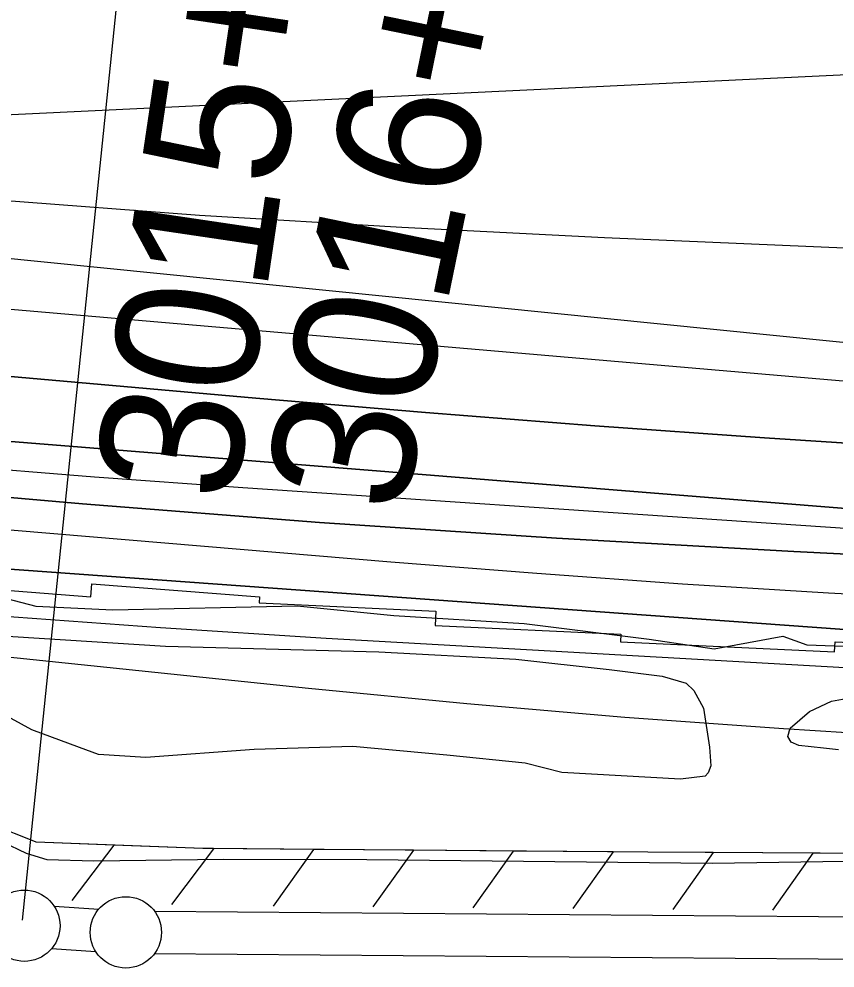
# Model space of a CAD drawing. Extents: x 3567028 to 3605064, y 510945 to 536587.
# Drawn here: x 3595337 to 3595909, y 521484 to 522149 of the extents above; entities that cross this region are included whole.
import ezdxf

# ---------------------------------------------------------------- set-up
doc = ezdxf.new("R2010")
doc.units = 0
for name, color, linetype in [('V-LEVE-TOET', 7, 'Continuous'), ('V-RIVR-EDGE', 7, 'Continuous'), ('V-RIVR-RANG', 7, 'Continuous'), ('V-RRAP-FSHR', 7, 'Continuous'), ('V-RRAP-RVMT', 7, 'Continuous'), ('V-SITE-VEGE', 7, 'Continuous'), ('V-SURV-IDEN', 7, 'Continuous'), ('V-SURV-LINE', 7, 'Continuous'), ('V-TOPO-DPTH', 7, 'Continuous'), ('V-TOPO-MAJR', 7, 'Continuous'), ('V-TOPO-MINR', 7, 'Continuous'), ('V-TOPO-WATR', 7, 'Continuous')]:
    doc.layers.add(name, color=color, linetype=linetype)

msp = doc.modelspace()

# ---------------------------------------------------------------- linework, layer by layer
at = {"layer": 'V-LEVE-TOET'}
msp.add_lwpolyline([(3595325.554, 521572.591), (3595341.969, 521564.696), (3595356.473, 521560.37200000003), (3595389.427, 521559.446), (3595480.241, 521560.61600000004), (3595580.739, 521560.409), (3595712.571, 521558.967), (3595823.075, 521557.708), (3595931.342, 521559.375)], dxfattribs=at)
at = {"layer": 'V-RIVR-EDGE'}
msp.add_lwpolyline([(3595302.045084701, 521750.0573177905), (3595348.8405872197, 521737.9350733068), (3595402.863716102, 521735.40018310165), (3595531.940575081, 521738.08264628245), (3595599.760741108, 521731.3113535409), (3595690.996471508, 521725.68281410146), (3595778.6169043, 521714.6602745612), (3595824.2251207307, 521707.9439055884), (3595872.2732240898, 521716.8299959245), (3595889.067422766, 521710.78520237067), (3595940.6907442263, 521708.85657283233)], dxfattribs=at)
at = {"layer": 'V-RIVR-RANG'}
msp.add_line((3595339.3853999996, 521517.887), (3595433.7446999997, 522433.03520000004), dxfattribs=at)
at = {"layer": 'V-RRAP-FSHR'}
for p, q in [((3595403.4551545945, 521570.3908330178), (3595373.9432136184, 521531.486910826)), ((3595473.403014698, 521567.72483834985), (3595443.89207372, 521528.820916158)), ((3595543.404874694, 521567.383839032), (3595515.0729313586, 521527.61291857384)), ((3595613.400734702, 521566.8168401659), (3595585.0697913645, 521527.0449197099)), ((3595683.397594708, 521566.24884130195), (3595655.065651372, 521526.476920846)), ((3595753.394454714, 521565.680842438), (3595725.0625113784, 521525.9089219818)), ((3595823.3913147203, 521565.18984342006), (3595795.1273712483, 521525.3709230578)), ((3595893.389174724, 521564.741844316), (3595865.125231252, 521524.9219239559))]:
    msp.add_line(p, q, dxfattribs=at)
for points in [[(3596406.12514925, 521498.525976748), (3596405.517150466, 521539.58489462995), (3596299.7793619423, 521534.8139041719), (3596129.677702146, 521534.66490447), (3596091.434778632, 521554.48786482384), (3596059.1068432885, 521565.56384267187), (3595978.843003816, 521564.19384541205), (3595777.750406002, 521565.482842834), (3595465.815029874, 521568.0138377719), (3595349.063263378, 521572.46382887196), (3595321.8243178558, 521583.2958072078), (3595266.110429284, 521617.6027385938), (3595208.37254476, 521650.6676724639), (3595152.225657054, 521662.798648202), (3595104.738752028, 521666.7606402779), (3594864.079233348, 521664.96564386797), (3594494.506972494, 521665.943641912), (3594318.4483246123, 521670.32963313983)], [(3595403.4551545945, 521570.3908330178), (3595349.063263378, 521572.46382887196), (3595334.5962923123, 521578.2168173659)], [(3595473.408014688, 521567.9518378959), (3595465.815029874, 521568.0138377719), (3595403.454154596, 521570.3908330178)], [(3595543.404874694, 521567.383839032), (3595473.4070146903, 521567.9518378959)], [(3595613.400734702, 521566.8168401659), (3595543.4038746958, 521567.383839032)], [(3595683.397594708, 521566.24884130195), (3595613.3997347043, 521566.8168401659)], [(3595753.394454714, 521565.680842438), (3595683.3965947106, 521566.24884130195)], [(3595823.3913147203, 521565.18984342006), (3595777.750406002, 521565.482842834), (3595753.3934547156, 521565.680842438)], [(3595893.389174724, 521564.741844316), (3595823.390314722, 521565.18984342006)], [(3595963.38603473, 521564.2928452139), (3595893.388174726, 521564.741844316)]]:
    msp.add_lwpolyline(points, dxfattribs=at)
at = {"layer": 'V-RRAP-RVMT'}
for p, q in [((3595255.2380000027, 521754.72600000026), (3595387.405000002, 521744.3550000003)), ((3595387.405000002, 521744.3550000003), (3595388.1080000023, 521753.545)), ((3595388.1080000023, 521753.545), (3595505.6100000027, 521744.436)), ((3595505.6100000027, 521744.4360000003), (3595505.4100000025, 521740.32100000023)), ((3595505.4100000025, 521740.32100000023), (3595629.1530000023, 521734.501)), ((3595629.1530000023, 521734.501), (3595628.6500000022, 521724.29700000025)), ((3595628.650000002, 521724.29700000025), (3595758.833000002, 521718.16300000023)), ((3595758.833000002, 521718.16300000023), (3595758.5820000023, 521712.92900000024)), ((3595758.5820000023, 521712.92900000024), (3595908.5240000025, 521705.86100000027)), ((3595908.5240000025, 521705.86100000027), (3595908.874000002, 521712.9690000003)), ((3595908.8740000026, 521712.9690000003), (3596042.6660000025, 521706.70300000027))]:
    msp.add_line(p, q, dxfattribs=at)
at = {"layer": 'V-SITE-VEGE'}
for points in [[(3595299.329, 521718.697), (3595439.634, 521709.811), (3595589.144, 521705.97500000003), (3595685.13, 521700.76300000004), (3595750.6780000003, 521693.609), (3595787.657, 521688.896), (3595804.475, 521683.989), (3595809.929, 521678.81), (3595816.7830000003, 521666.291), (3595820.955, 521639.132), (3595821.9420000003, 521625.931), (3595820.068, 521621.183), (3595817.848, 521618.634), (3595800.6040000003, 521616.582), (3595717.443, 521621.319), (3595691.841, 521627.766), (3595636.909, 521633.363), (3595570.986, 521639.42100000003), (3595501.694, 521637.443), (3595425.775, 521631.856), (3595392.808, 521633.967), (3595379.285, 521638.847), (3595346.038, 521651.224), (3595304.447, 521673.936)], [(3595911.364, 521637.129), (3595900.753, 521638.31700000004), (3595883.556, 521640.295), (3595878.0840000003, 521642.54000000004), (3595875.917, 521646.587), (3595877.435, 521652.436), (3595891.083, 521664.036), (3595906.524, 521671.228), (3595942.471, 521677.882)]]:
    msp.add_lwpolyline(points, dxfattribs=at)
at = {"layer": 'V-SURV-LINE'}
for points in [[(3595361.6583916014, 521527.57934014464), (3595392.912257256, 521525.53037455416)], [(3595431.9680221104, 521524.0973800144), (3596013.558685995, 521519.52164679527)], [(3595390.9643513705, 521495.59367670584), (3595359.710363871, 521497.6426502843)], [(3596013.3168801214, 521489.5226207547), (3595431.72662928, 521494.0983507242)]]:
    msp.add_lwpolyline(points, dxfattribs=at)
for centre in [(3595340.74765, 521513.9179400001), (3595411.87504, 521509.2551600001)]:
    msp.add_circle(centre, 25, dxfattribs=at)
at = {"layer": 'V-TOPO-DPTH'}
for points in [[(3594197.9188411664, 522056.46482750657), (3594872.6316205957, 521987.9395933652), (3594879.6984579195, 521987.2277307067), (3594886.7660595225, 521986.52360377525), (3594893.8348075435, 521985.8310804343), (3594900.904319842, 521985.1462928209), (3594995.868563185, 521976.02626578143), (3595050.4281111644, 521970.86787226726), (3595104.9974466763, 521965.81695096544), (3595159.5814634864, 521960.92723798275), (3595214.1752678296, 521956.1449972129), (3596202.094273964, 521871.0765513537), (3596210.138279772, 521870.4992811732), (3596218.188165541, 521870.0750675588), (3596226.2468712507, 521869.88043879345), (3596234.311456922, 521869.8388665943), (3597383.824911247, 521880.30062365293)], [(3594197.9188411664, 522056.46482750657), (3594872.6316205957, 521987.9395933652), (3594879.6984579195, 521987.2277307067), (3594886.7660595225, 521986.52360377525), (3594893.8348075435, 521985.8310804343), (3594900.904319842, 521985.1462928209), (3594995.868563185, 521976.02626578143), (3595050.4281111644, 521970.86787226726), (3595104.9974466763, 521965.81695096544), (3595159.5814634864, 521960.92723798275), (3595214.1752678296, 521956.1449972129), (3596202.094273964, 521871.0765513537), (3596210.138279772, 521870.4992811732), (3596218.188165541, 521870.0750675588), (3596226.2468712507, 521869.88043879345), (3596234.311456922, 521869.8388665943), (3597383.824911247, 521880.30062365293)], [(3594244.838902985, 522013.8134125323), (3594350.5124905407, 521999.758359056), (3594456.2590179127, 521986.2961270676), (3594562.114955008, 521973.7231273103), (3594668.0438319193, 521961.74294904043), (3594817.8661463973, 521945.43595551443), (3594848.9478990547, 521942.14847242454), (3594880.0420762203, 521938.9869913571), (3594911.1548901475, 521936.014513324), (3594942.280128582, 521933.16803731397), (3595503.0186005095, 521883.60467232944), (3595621.781474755, 521873.60493908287), (3595740.5934075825, 521864.26429911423), (3595859.4789282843, 521855.912299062), (3595978.413507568, 521848.2193922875), (3596164.396996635, 521836.9662356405), (3596190.383608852, 521835.5957330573), (3596216.3795194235, 521834.4936504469), (3596242.389377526, 521833.79419779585), (3596268.4085339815, 521833.36316511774), (3596510.207754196, 521831.2299808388), (3596657.1118301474, 521831.1247184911)], [(3596657.1118301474, 521831.1247184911), (3596510.207754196, 521831.2299808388), (3596268.4085339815, 521833.36316511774), (3596242.389377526, 521833.79419779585), (3596216.3795194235, 521834.4936504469), (3596190.383608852, 521835.5957330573), (3596164.396996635, 521836.9662356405), (3595978.413507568, 521848.2193922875), (3595859.4789282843, 521855.912299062), (3595740.5934075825, 521864.26429911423), (3595621.781474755, 521873.60493908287), (3595503.0186005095, 521883.60467232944), (3594942.280128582, 521933.16803731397), (3594911.1548901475, 521936.014513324), (3594880.0420762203, 521938.9869913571), (3594848.9478990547, 521942.14847242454), (3594817.8661463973, 521945.43595551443), (3594668.0438319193, 521961.74294904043), (3594562.114955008, 521973.7231273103), (3594456.2590179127, 521986.2961270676), (3594350.5124905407, 521999.758359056), (3594244.838902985, 522013.8134125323)], [(3594277.640375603, 521974.4253625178), (3594426.6169903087, 521954.035160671), (3594575.614120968, 521933.79402144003), (3594865.6179626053, 521894.6188802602), (3594869.630735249, 521894.09527497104), (3594873.6464083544, 521893.5958861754), (3594877.6664321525, 521893.1328221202), (3594881.6893564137, 521892.6939745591), (3594945.532850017, 521886.02139679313), (3594981.491730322, 521882.39476217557), (3595017.4666533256, 521878.9418878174), (3595053.465640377, 521875.7496538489), (3595089.4806701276, 521872.73118014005), (3596210.440124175, 521782.86858916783), (3596212.1015572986, 521782.75708427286), (3596217.0932622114, 521782.62405568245), (3596369.108799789, 521783.61499333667), (3596446.774606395, 521784.48085166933), (3596524.4298913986, 521785.82598804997), (3596602.0693940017, 521787.8900415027)], [(3596602.0693940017, 521787.8900415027), (3596524.4298913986, 521785.82598804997), (3596446.774606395, 521784.48085166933), (3596369.108799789, 521783.61499333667), (3596217.0932622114, 521782.62405568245), (3596212.1015572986, 521782.75708427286), (3596210.440124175, 521782.86858916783), (3595089.4806701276, 521872.73118014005), (3595053.465640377, 521875.7496538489), (3595017.4666533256, 521878.9418878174), (3594981.491730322, 521882.39476217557), (3594945.532850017, 521886.02139679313), (3594881.6893564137, 521892.6939745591), (3594877.6664321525, 521893.1328221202), (3594873.6464083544, 521893.5958861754), (3594869.630735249, 521894.09527497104), (3594865.6179626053, 521894.6188802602), (3594575.614120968, 521933.79402144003), (3594426.6169903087, 521954.035160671), (3594277.640375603, 521974.4253625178)], [(3596954.1093402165, 521754.48501170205), (3596239.1395320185, 521759.23388516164), (3596225.865422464, 521759.40907331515), (3596212.594617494, 521759.70022097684), (3596199.328769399, 521760.16530790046), (3596186.0662258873, 521760.74635433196), (3595879.907332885, 521776.17083874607), (3595713.64663661, 521785.6408430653), (3595547.4909842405, 521796.5632174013), (3595381.49289773, 521809.66414676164), (3595215.599855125, 521824.2174461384), (3594913.3067621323, 521852.7359525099), (3594890.905887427, 521854.96600203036), (3594868.522218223, 521857.3500405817), (3594846.1643572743, 521859.9650626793), (3594823.823701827, 521862.7340738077), (3594319.8632097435, 521927.8409469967)], [(3596954.1093402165, 521754.48501170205), (3596239.1395320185, 521759.23388516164), (3596225.865422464, 521759.40907331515), (3596212.594617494, 521759.70022097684), (3596199.328769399, 521760.16530790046), (3596186.0662258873, 521760.74635433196), (3595879.907332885, 521776.17083874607), (3595713.64663661, 521785.6408430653), (3595547.4909842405, 521796.5632174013), (3595381.49289773, 521809.66414676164), (3595215.599855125, 521824.2174461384), (3594913.3067621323, 521852.7359525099), (3594890.905887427, 521854.96600203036), (3594868.522218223, 521857.3500405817), (3594846.1643572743, 521859.9650626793), (3594823.823701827, 521862.7340738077), (3594319.8632097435, 521927.8409469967)], [(3594209.5634376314, 521838.99590267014), (3594344.9231614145, 521820.43940850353), (3594802.825246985, 521758.6329957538), (3594828.243008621, 521755.3210436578), (3594853.679392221, 521752.1650405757), (3594879.143708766, 521749.24296101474), (3594904.6266472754, 521746.47683046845), (3595539.938705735, 521680.4674790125), (3595650.7586424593, 521669.7641798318), (3595761.6638479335, 521660.1327852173), (3595872.696956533, 521652.1092474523), (3595983.8153338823, 521645.15761425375), (3596152.996303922, 521635.8035354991), (3596179.5941874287, 521634.5276876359), (3596206.2000783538, 521633.5109475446), (3596232.817980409, 521632.8828691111), (3596259.4438898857, 521632.51389844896), (3596504.9062116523, 521630.90515427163), (3596654.2511146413, 521630.98742892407)], [(3595271.15117852, 521768.0227239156), (3595340.3575195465, 521763.05013551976), (3595970.375182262, 521717.4728318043), (3596010.246103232, 521714.7346636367), (3596050.1286934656, 521712.190573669), (3596090.0287875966, 521709.9376010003), (3596129.940550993, 521707.87870653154), (3596169.867482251, 521706.17815830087), (3596209.802964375, 521704.7612284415), (3596249.751272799, 521703.76972613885), (3596289.708132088, 521703.06184220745), (3596316.219038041, 521702.73339243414), (3596369.433057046, 521702.46446740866), (3596422.640801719, 521702.715835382), (3596475.839134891, 521703.747642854), (3596529.03119373, 521705.29974332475), (3597485.9311741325, 521740.2477558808)], [(3597485.9311741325, 521740.2477558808), (3596529.03119373, 521705.29974332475), (3596475.839134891, 521703.747642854), (3596422.640801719, 521702.715835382), (3596369.433057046, 521702.46446740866), (3596316.219038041, 521702.73339243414), (3596289.708132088, 521703.06184220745), (3596249.751272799, 521703.76972613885), (3596209.802964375, 521704.7612284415), (3596169.867482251, 521706.17815830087), (3596129.940550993, 521707.87870653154), (3596090.0287875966, 521709.9376010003), (3596050.1286934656, 521712.190573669), (3596010.246103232, 521714.7346636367), (3595970.375182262, 521717.4728318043), (3595340.3575195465, 521763.05013551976), (3595271.15117852, 521768.0227239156)]]:
    msp.add_lwpolyline(points, dxfattribs=at)
at = {"layer": 'V-TOPO-MAJR'}
msp.add_lwpolyline([(3593667.7587370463, 522149.0679708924), (3594489.540073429, 522066.741364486), (3594556.675673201, 522059.9908078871), (3594623.807944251, 522053.20742865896), (3594690.9352222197, 522046.3748154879), (3594758.0591714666, 522039.5093796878), (3594818.098777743, 522033.3462821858), (3594855.2016049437, 522029.54936923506), (3594892.306002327, 522025.7679110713), (3594929.412754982, 522022.009635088), (3594966.521077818, 522018.2668138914), (3596060.6771573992, 521908.25325828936), (3596087.113698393, 521905.83754046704), (3596113.572701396, 521903.7424955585), (3596140.065397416, 521902.1284600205), (3596166.580555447, 521900.83509739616), (3596193.1034070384, 521900.2537844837), (3596219.614073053, 521900.2991266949), (3596246.106460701, 521901.2844515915), (3596272.5866627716, 521902.8964316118), (3597146.3869399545, 521971.66684699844)], dxfattribs=at)
at = {"layer": 'V-TOPO-MINR'}
for points in [[(3593912.113382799, 522204.15835179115), (3594896.0332149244, 522094.395582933), (3594898.9695110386, 522094.0761266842), (3594901.906901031, 522093.7673570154), (3594904.845931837, 522093.4746172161), (3594907.786056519, 522093.1925639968), (3594945.115879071, 522089.71416524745), (3594966.7316919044, 522087.83992195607), (3594988.3607748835, 522086.15093302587), (3595010.009763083, 522084.7398256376), (3595031.67202143, 522083.5139726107), (3595078.77576168, 522081.15172516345), (3595124.008354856, 522079.20772819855), (3595169.252287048, 522077.6955077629), (3595214.513227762, 522076.8309521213), (3596200.329987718, 522124.13698322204), (3596231.0454750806, 522124.4561935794), (3596261.7575696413, 522125.0132455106), (3596292.467402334, 522125.7288584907), (3596511.0339746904, 522131.6688085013), (3596650.977214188, 522136.4347082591)], [(3594225.632404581, 522133.2107777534), (3594385.183174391, 522115.69551376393), (3594544.763767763, 522098.4487937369), (3594858.3042946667, 522064.96322965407), (3594877.783307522, 522062.9252462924), (3594897.2678813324, 522060.9431201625), (3594916.760796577, 522059.0447798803), (3594936.2592727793, 522057.2022968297), (3595180.2919167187, 522034.6719023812), (3595321.881543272, 522022.65129171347), (3595463.565332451, 522012.0235470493), (3595605.390365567, 522003.4851013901), (3595747.3095613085, 521996.3395217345), (3596213.7482038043, 521976.29960724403), (3596218.650780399, 521976.1526195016), (3596223.5533347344, 521976.09036074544), (3596228.45585568, 521976.15519546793), (3596233.358354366, 521976.3047591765), (3596326.283964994, 521980.34610179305), (3596377.593735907, 521983.2273045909), (3596428.8295942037, 521986.970330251), (3596479.9545835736, 521992.006090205), (3596531.0056603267, 521997.90367302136)], [(3594197.9188411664, 522056.46482750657), (3594872.6316205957, 521987.9395933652), (3594879.6984579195, 521987.2277307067), (3594886.7660595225, 521986.52360377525), (3594893.8348075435, 521985.8310804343), (3594900.904319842, 521985.1462928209), (3594995.868563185, 521976.02626578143), (3595050.4281111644, 521970.86787226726), (3595104.9974466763, 521965.81695096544), (3595159.5814634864, 521960.92723798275), (3595214.1752678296, 521956.1449972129), (3596202.094273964, 521871.0765513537), (3596210.138279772, 521870.4992811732), (3596218.188165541, 521870.0750675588), (3596226.2468712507, 521869.88043879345), (3596234.311456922, 521869.8388665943), (3597383.824911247, 521880.30062365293)], [(3593689.9484384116, 522038.01362471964), (3594847.400447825, 521880.8372108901), (3594859.4012377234, 521879.2679178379), (3594871.4114541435, 521877.7778018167), (3594883.435810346, 521876.40645134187), (3594895.4695930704, 521875.11427789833), (3595078.6565419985, 521856.3590718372), (3595182.3367028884, 521846.28855116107), (3595286.0779580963, 521836.9376630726), (3595389.910854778, 521828.66622386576), (3595493.8048457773, 521821.1144172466), (3596199.9160168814, 521773.47902620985), (3596206.5870489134, 521773.10323586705), (3596213.2610829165, 521772.82612800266), (3596219.939619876, 521772.6970438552), (3596226.621158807, 521772.6666421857), (3597424.974341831, 521780.500721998)], [(3594244.838902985, 522013.8134125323), (3594350.5124905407, 521999.758359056), (3594456.2590179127, 521986.2961270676), (3594562.114955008, 521973.7231273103), (3594668.0438319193, 521961.74294904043), (3594817.8661463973, 521945.43595551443), (3594848.9478990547, 521942.14847242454), (3594880.0420762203, 521938.9869913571), (3594911.1548901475, 521936.014513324), (3594942.280128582, 521933.16803731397), (3595503.0186005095, 521883.60467232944), (3595621.781474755, 521873.60493908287), (3595740.5934075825, 521864.26429911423), (3595859.4789282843, 521855.912299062), (3595978.413507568, 521848.2193922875), (3596164.396996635, 521836.9662356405), (3596190.383608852, 521835.5957330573), (3596216.3795194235, 521834.4936504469), (3596242.389377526, 521833.79419779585), (3596268.4085339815, 521833.36316511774), (3596510.207754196, 521831.2299808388), (3596657.1118301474, 521831.1247184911)], [(3594277.640375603, 521974.4253625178), (3594426.6169903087, 521954.035160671), (3594575.614120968, 521933.79402144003), (3594865.6179626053, 521894.6188802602), (3594869.630735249, 521894.09527497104), (3594873.6464083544, 521893.5958861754), (3594877.6664321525, 521893.1328221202), (3594881.6893564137, 521892.6939745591), (3594945.532850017, 521886.02139679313), (3594981.491730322, 521882.39476217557), (3595017.4666533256, 521878.9418878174), (3595053.465640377, 521875.7496538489), (3595089.4806701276, 521872.73118014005), (3596210.440124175, 521782.86858916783), (3596212.1015572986, 521782.75708427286), (3596217.0932622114, 521782.62405568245), (3596369.108799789, 521783.61499333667), (3596446.774606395, 521784.48085166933), (3596524.4298913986, 521785.82598804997), (3596602.0693940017, 521787.8900415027)], [(3594319.8632097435, 521927.8409469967), (3594823.823701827, 521862.7340738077), (3594846.1643572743, 521859.9650626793), (3594868.522218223, 521857.3500405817), (3594890.905887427, 521854.96600203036), (3594913.3067621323, 521852.7359525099), (3595215.599855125, 521824.2174461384), (3595381.49289773, 521809.66414676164), (3595547.4909842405, 521796.5632174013), (3595713.64663661, 521785.6408430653), (3595879.907332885, 521776.17083874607), (3596186.0662258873, 521760.74635433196), (3596199.328769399, 521760.16530790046), (3596212.594617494, 521759.70022097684), (3596225.865422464, 521759.40907331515), (3596239.1395320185, 521759.23388516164), (3596954.1093402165, 521754.48501170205)], [(3594308.4338619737, 521903.31043426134), (3594400.970720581, 521889.83250031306), (3594493.579534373, 521876.8859292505), (3594586.296280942, 521864.7364025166), (3594679.084982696, 521853.1182386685), (3594793.714398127, 521839.26584686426), (3594829.2622278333, 521835.16627448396), (3594864.836530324, 521831.3250380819), (3594900.450541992, 521827.87130564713), (3594936.0910264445, 521824.67590919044), (3595597.6637116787, 521768.99022099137), (3595699.794093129, 521760.93315356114), (3595801.9720841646, 521753.59112073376), (3595904.2214895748, 521747.32163981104), (3596006.5185045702, 521741.76719349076), (3596156.9807015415, 521734.3890617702), (3596184.0870312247, 521733.2202693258), (3596211.199621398, 521732.2649751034), (3596238.321602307, 521731.62992821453), (3596265.4498437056, 521731.2083795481), (3596490.5070796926, 521729.04038905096), (3596630.1546134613, 521728.68952698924)], [(3594064.4430599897, 521894.9031079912), (3594832.923218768, 521781.6917851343), (3594845.1451399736, 521779.9654250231), (3594857.379396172, 521778.3360882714), (3594869.6321548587, 521776.8522865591), (3594881.897248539, 521775.46550820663), (3595088.6790354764, 521753.3292132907), (3595204.4155062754, 521741.81788263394), (3595320.2469000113, 521731.467017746), (3595436.2206781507, 521722.856851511), (3595552.289379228, 521715.40715104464), (3596200.6536524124, 521678.67971786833), (3596204.5649676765, 521678.4893361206), (3596208.4775314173, 521678.3404323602), (3596212.391967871, 521678.2537455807), (3596216.3076528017, 521678.2085367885), (3597386.080041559, 521674.00265472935)], [(3594209.5634376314, 521838.99590267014), (3594344.9231614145, 521820.43940850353), (3594802.825246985, 521758.6329957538), (3594828.243008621, 521755.3210436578), (3594853.679392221, 521752.1650405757), (3594879.143708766, 521749.24296101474), (3594904.6266472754, 521746.47683046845), (3595539.938705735, 521680.4674790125), (3595650.7586424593, 521669.7641798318), (3595761.6638479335, 521660.1327852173), (3595872.696956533, 521652.1092474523), (3595983.8153338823, 521645.15761425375), (3596152.996303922, 521635.8035354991), (3596179.5941874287, 521634.5276876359), (3596206.2000783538, 521633.5109475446), (3596232.817980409, 521632.8828691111), (3596259.4438898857, 521632.51389844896), (3596504.9062116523, 521630.90515427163), (3596654.2511146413, 521630.98742892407)]]:
    msp.add_lwpolyline(points, dxfattribs=at)
at = {"layer": 'V-TOPO-WATR'}
msp.add_lwpolyline([(3595271.15117852, 521768.0227239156), (3595340.3575195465, 521763.05013551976), (3595970.375182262, 521717.4728318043), (3596010.246103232, 521714.7346636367), (3596050.1286934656, 521712.190573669), (3596090.0287875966, 521709.9376010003), (3596129.940550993, 521707.87870653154), (3596169.867482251, 521706.17815830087), (3596209.802964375, 521704.7612284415), (3596249.751272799, 521703.76972613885), (3596289.708132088, 521703.06184220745), (3596316.219038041, 521702.73339243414), (3596369.433057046, 521702.46446740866), (3596422.640801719, 521702.715835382), (3596475.839134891, 521703.747642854), (3596529.03119373, 521705.29974332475), (3597485.9311741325, 521740.2477558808)], dxfattribs=at)

# ---------------------------------------------------------------- texts
at = {"layer": 'V-SURV-IDEN'}
for s, height, rotation, p in [('3015+54.2', 99.99999999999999, 81.57163689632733, (3595488.399841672, 521809.0634808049)), ('3016+25.5', 99.99999999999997, 78.39976853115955, (3595606.480089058, 521800.54118897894))]:
    msp.add_text(s, height=height, rotation=rotation, dxfattribs=at).set_placement(p)

doc.saveas('drawing.dxf')
